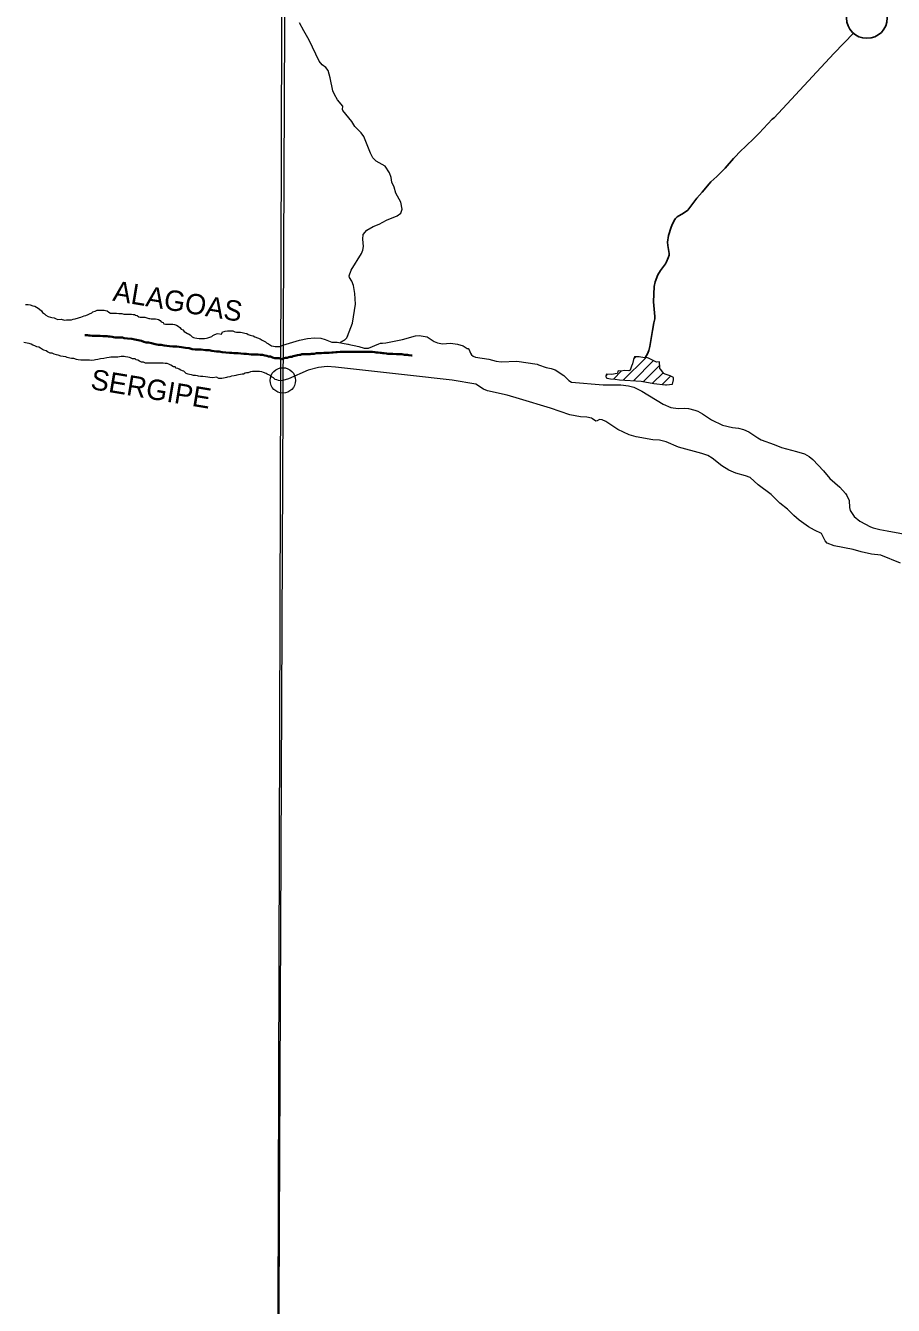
# Model space of a CAD drawing. Extents: x 553962 to 842807, y 8883888 to 9032388.
# Drawn here: x 595557 to 598967, y 8900756 to 8905786 of the extents above; entities that cross this region are included whole.
import ezdxf
from ezdxf.enums import TextEntityAlignment as Align

# ---------------------------------------------------------------- set-up
doc = ezdxf.new("R2010")
doc.units = 0
doc.header["$LTSCALE"] = 200
doc.header["$PDMODE"] = 32
doc.header["$PDSIZE"] = 100
doc.linetypes.add('LONG_DASH_SHORT_DASH', pattern=[9.9, 6, -1.2, 1.5, -1.2])
doc.layers.add('6', color=7, linetype='Continuous', lineweight=13)

msp = doc.modelspace()

# ---------------------------------------------------------------- linework, layer by layer
at = {"layer": '6'}
for p, q in [((597009.3, 8905170.6), (597009.5, 8905170.5)), ((597905.6, 8904392.3), (597995.3, 8904482)), ((597946.4, 8904475.5), (597954.7, 8904483.9)), ((597945.7, 8904390), (598025, 8904469.3)), ((597984.9, 8904386.8), (598049.1, 8904451)), ((597838.3, 8904409.9), (597844.2, 8904415.7)), ((597867.6, 8904396.8), (597899.4, 8904428.5)), ((598021.1, 8904380.5), (598062.5, 8904421.9)), ((598059, 8904376), (598091.6, 8904408.6))]:
    msp.add_line(p, q, dxfattribs=at)
for points in [[(596655.5, 8924715.8), (596593.3, 8909930.3), (596531.7, 8896026.7)], [(596838.8, 8905408.9), (596804, 8905452.2), (596802.6, 8905456.8), (596803.3, 8905469.9), (596782.8, 8905493.9), (596770.6, 8905515.5), (596764.7, 8905530.2), (596754.3, 8905581.4), (596745.9, 8905609.6), (596737.4, 8905621.2), (596722.8, 8905631.7), (596710.6, 8905646), (596672.1, 8905729.1), (596650.2, 8905765.8), (596633.6, 8905797.4)], [(596792.7, 8904540.1), (596811.4, 8904551.1), (596818.4, 8904557.4), (596822.7, 8904565.5), (596841.5, 8904615.9), (596853.2, 8904691.8), (596850.7, 8904732.7), (596845.1, 8904764.5), (596839.3, 8904781), (596829.4, 8904796.5), (596828.9, 8904802.2), (596837.1, 8904824.7), (596877.1, 8904890.7), (596882.8, 8904903.4), (596885.5, 8904918), (596882.5, 8904946.3), (596884.2, 8904964.5), (596897.9, 8904982), (596922.6, 8904996.6), (596946.5, 8905006.2), (596975.3, 8905021.5), (597017.5, 8905037.8), (597031.8, 8905049.4), (597037, 8905065), (597032.3, 8905091.9), (597011.4, 8905127.4), (597004.9, 8905150.7), (596996.7, 8905170.4), (596994.1, 8905188.6), (596987.3, 8905208), (596969.8, 8905234), (596935.4, 8905253.2), (596921.5, 8905266.1), (596912.2, 8905285.1), (596886, 8905350.5), (596875.4, 8905364.7), (596850.4, 8905390), (596838.8, 8905408.9)], [(595556.5, 8904690.4), (595567.5, 8904689.9), (595575, 8904688.3), (595585.5, 8904685.2), (595593, 8904682.7), (595599.9, 8904679.7), (595605.9, 8904675.6), (595612.4, 8904672.1), (595619.8, 8904665.5), (595623.3, 8904658), (595631.8, 8904653.4), (595637.2, 8904647.4), (595645.7, 8904643.3), (595654.7, 8904639.7), (595659.7, 8904638.2), (595669.6, 8904637.1), (595677.6, 8904633.6), (595684.1, 8904631.5)], [(595684.1, 8904631.5), (595696.6, 8904631.9), (595710.6, 8904628.3), (595718.1, 8904629.3), (595722.1, 8904629.3), (595726.6, 8904629.7), (595733.1, 8904629.7), (595737.1, 8904630.2), (595744.1, 8904632.1), (595751.7, 8904633.1), (595756.2, 8904634.6), (595760.7, 8904636), (595765.2, 8904637), (595769.2, 8904639), (595774.7, 8904640.4), (595781.2, 8904642.4), (595786.8, 8904645.4), (595793.3, 8904646.3), (595802.8, 8904650.3), (595807.8, 8904653.7), (595816.9, 8904657.2), (595821.4, 8904660.7), (595830.4, 8904663.6), (595839, 8904668.1), (595845, 8904668), (595850, 8904668), (595858, 8904667.9), (595866, 8904667.4), (595870.5, 8904665.8), (595877.5, 8904664.8), (595884.9, 8904659.7), (595891.4, 8904656.2), (595899.4, 8904656.1), (595903.4, 8904656.1), (595910.9, 8904656.1), (595914.9, 8904656), (595922.9, 8904655), (595927.4, 8904654.4), (595934.9, 8904653.9), (595943.4, 8904652.3), (595951.4, 8904652.3), (595956.4, 8904652.3), (595963.4, 8904652.2), (595973.4, 8904651.6), (595980.4, 8904651.1), (595984.9, 8904650.6), (595989.4, 8904647.5), (595995.3, 8904646), (596002.3, 8904641.9), (596006.8, 8904639.9), (596012.8, 8904639.9), (596025.8, 8904639.8), (596041.3, 8904635.2), (596045.8, 8904634.6), (596050.3, 8904633.6), (596056.3, 8904633.1), (596063.8, 8904633), (596067.8, 8904633), (596074.3, 8904632.4), (596079.3, 8904630.4), (596086.2, 8904626.9), (596090.2, 8904622.3), (596097.2, 8904619.3), (596100.7, 8904614.2), (596107.2, 8904613.2), (596113.7, 8904613.2), (596120.7, 8904613.1), (596124.7, 8904613.1), (596128.7, 8904613.1), (596136.2, 8904613), (596142.2, 8904611), (596149.6, 8904608.4), (596156.1, 8904604.4), (596163.6, 8904599.3), (596168, 8904593.3), (596174.5, 8904590.2), (596180.5, 8904583.7), (596186.9, 8904580.1), (596193.4, 8904576.1), (596197.9, 8904574.1), (596204.4, 8904570), (596211.3, 8904563.4), (596217.3, 8904560.4), (596222.8, 8904558.9), (596229.8, 8904557.3), (596238.8, 8904556.3), (596245.3, 8904556.2), (596249.3, 8904556.2), (596255.8, 8904556.1), (596260.3, 8904556.6), (596268.3, 8904557.6), (596272.8, 8904559), (596280.8, 8904561), (596288.9, 8904564.4), (596292.9, 8904567.9), (596298.4, 8904570.9), (596307, 8904574.3), (596312, 8904575.3), (596327, 8904573.2), (596331.5, 8904582.7), (596337.5, 8904584.1)], [(596337.5, 8904584.1), (596341.6, 8904585.6), (596350.1, 8904586.6), (596357.6, 8904586.5), (596364.6, 8904586), (596371.1, 8904585.9), (596379.5, 8904581.9), (596386.5, 8904581.3), (596393.5, 8904581.3), (596401.5, 8904580.7), (596408, 8904579.2), (596414, 8904578.1), (596419, 8904576.6), (596427, 8904575.5), (596432, 8904572.5), (596440, 8904569.4), (596444.5, 8904567.9), (596452, 8904566.9), (596457.4, 8904563.3), (596468.4, 8904558.2), (596478.9, 8904554.7), (596487.3, 8904550.1), (596492.3, 8904546.6), (596500.3, 8904543), (596504.3, 8904539), (596511.7, 8904535.4), (596519.2, 8904529.4), (596523.7, 8904527.8), (596531.7, 8904525.8), (596538.2, 8904524.7), (596545.2, 8904524.7), (596549.2, 8904524.7), (596554.2, 8904525.1), (596558.2, 8904525.1), (596568.1, 8904529.4), (596633, 8904549.7), (596665.5, 8904556.5), (596692.3, 8904558.4), (596717.2, 8904557), (596733.8, 8904552.4)], [(596113, 8904457.9), (596106, 8904458.5), (596097.5, 8904459.1), (596092.5, 8904459.1), (596084.5, 8904459.1), (596079.5, 8904459.2), (596067.5, 8904459.2), (596057, 8904459.3), (596050, 8904459.4), (596042, 8904459.4), (596036.5, 8904459.5), (596028, 8904459.5), (596020, 8904462.6), (596012, 8904463.6), (596005, 8904467.7), (595998.5, 8904470.7), (595991.5, 8904472.8), (595987.1, 8904475.8), (595977.6, 8904476.9), (595969.6, 8904479.9), (595965.1, 8904481.5), (595958.6, 8904482.5), (595950.1, 8904484.1), (595945.1, 8904485.1), (595936.6, 8904485.2), (595932.1, 8904485.2), (595920.1, 8904482.3), (595908.6, 8904483.3), (595897.6, 8904483.4), (595892.1, 8904482.9), (595885.1, 8904482), (595877, 8904480.5), (595865, 8904477.1), (595851, 8904476.2), (595840.5, 8904473.3), (595832.5, 8904471.8), (595827, 8904470.9), (595816.4, 8904470.4), (595808.4, 8904470.5), (595798.4, 8904470.5), (595789.4, 8904470.6), (595783.9, 8904470.6), (595773.9, 8904470.7), (595763.9, 8904472.3), (595756.9, 8904473.8), (595747, 8904477.4), (595737, 8904478), (595730.5, 8904479.5), (595721, 8904481.1), (595715.5, 8904484.6), (595704.5, 8904485.7), (595695, 8904487.2), (595684.5, 8904490.3), (595678, 8904491.9), (595669.1, 8904494.9), (595661.1, 8904498), (595653.6, 8904499), (595649.1, 8904500.6), (595642.6, 8904503.6), (595637.6, 8904507.2), (595628.7, 8904510.2), (595623.7, 8904513.3), (595615.2, 8904518.3), (595609.7, 8904521.9), (595601.8, 8904522.9), (595593.3, 8904527), (595585.8, 8904529.5), (595579.3, 8904533.6), (595571.3, 8904536.1), (595563.8, 8904537.7), (595557.3, 8904539.7), (595550.4, 8904540.8)], [(596733.8, 8904552.4), (596760.4, 8904542.1), (596781.9, 8904541.7), (596822.9, 8904534.3)], [(596822.7, 8904565.5), (596818.4, 8904557.4), (596811.4, 8904551.1), (596792.7, 8904540.1)], [(596823.3, 8904534.6), (596822.9, 8904534.3), (596866.1, 8904524.6), (596887.5, 8904518.1), (596904.4, 8904518.5), (596944.7, 8904535.2), (596952.2, 8904537.4), (596959.2, 8904537.7), (596972.2, 8904538.7), (597038.5, 8904552.3), (597088.9, 8904566.9), (597103.5, 8904567.8), (597135.1, 8904562.2), (597163.3, 8904544.4), (597175.5, 8904538.6), (597195.2, 8904535.8), (597227.3, 8904537.4), (597253.9, 8904534.1), (597277.1, 8904527.3), (597291.9, 8904517.4), (597296.9, 8904516.7), (597300.6, 8904511.3), (597305.1, 8904499.1), (597310, 8904491.8), (597315.9, 8904486.6), (597325.4, 8904483.2), (597377.2, 8904474.8), (597406.8, 8904466.6), (597425.4, 8904464.6), (597488, 8904467), (597567.9, 8904454.9)], [(596137.9, 8904445.3), (596128.4, 8904450.8), (596120.5, 8904454.9), (596113, 8904457.9)], [(596412.8, 8904415.9), (596408.8, 8904415.9), (596401.3, 8904414.5), (596394.3, 8904413), (596387.2, 8904411.6), (596383.2, 8904410.6), (596376.2, 8904409.6), (596366.7, 8904408.2), (596360.2, 8904405.2), (596351.2, 8904404.3), (596347.2, 8904402.8), (596341.2, 8904401.9), (596335.1, 8904399.9), (596328.6, 8904398.9), (596324.1, 8904398.5), (596317.1, 8904398.5), (596307.2, 8904403.6), (596293.1, 8904401.2), (596281.1, 8904402.3), (596273.1, 8904403.8), (596264.6, 8904405.4), (596253.7, 8904406.4), (596244.7, 8904407.5), (596236.7, 8904408.1), (596232.2, 8904409.1), (596224.2, 8904410.2), (596216.7, 8904411.2), (596208.7, 8904412.8), (596201.2, 8904414.3), (596196.2, 8904415.8), (596188.7, 8904418.9), (596184.2, 8904422.9), (596179.3, 8904428), (596173.3, 8904429), (596167.8, 8904432.1), (596160.3, 8904435.1), (596155.8, 8904438.6), (596148.8, 8904439.7), (596144.9, 8904444.7), (596137.9, 8904445.3)], [(597784.5, 8904240.9), (597780.8, 8904243.5), (597763, 8904246.9), (597737.7, 8904248), (597696.4, 8904255.7), (597619.9, 8904282.1), (597498.2, 8904319.6), (597450, 8904332.9), (597372.6, 8904350.3), (597356, 8904357.7), (597326.5, 8904376.3), (597232.9, 8904391.8), (597058.1, 8904411.6), (596775.1, 8904444.1), (596742.4, 8904446), (596707.5, 8904442.8), (596667.4, 8904431.6), (596590.1, 8904397.6), (596568.1, 8904391.5), (596558.7, 8904389.9), (596551.2, 8904391.5), (596544.2, 8904394), (596537.7, 8904395.6), (596530.7, 8904401.1), (596526.2, 8904404.6), (596520.3, 8904409.2), (596515.8, 8904412.2), (596506.8, 8904415.8), (596502.3, 8904419.3), (596492.4, 8904422.4), (596485.4, 8904425.4), (596475.9, 8904426), (596467.4, 8904426.1), (596458.4, 8904426.1), (596449.4, 8904426.2), (596440.4, 8904425.2), (596431.8, 8904421.3), (596424.8, 8904421.3), (596420.3, 8904419.9), (596412.8, 8904415.9)], [(597567.9, 8904454.9), (597572.2, 8904452.6), (597602.6, 8904441.6), (597622.9, 8904438.2), (597638, 8904432.9), (597672.2, 8904410.2), (597691.4, 8904390.6), (597701.7, 8904384.3), (597826.9, 8904374.3), (597896.6, 8904373.8), (597926.2, 8904370), (597946.7, 8904364.9), (597978.4, 8904349.8), (598062.8, 8904298.6), (598092.1, 8904285.4), (598121.7, 8904280.6), (598145.7, 8904281.8), (598162.6, 8904280.9), (598187.1, 8904274.8), (598198.3, 8904270.4), (598217.2, 8904259.9), (598252.8, 8904236.5), (598295.7, 8904216.1), (598334.6, 8904205.9), (598358.9, 8904203.3), (598378.5, 8904198.1), (598398.6, 8904189.3), (598434, 8904165.6), (598448.2, 8904158.3), (598499, 8904139.1)], [(598521.6, 8903909.3), (598520.2, 8903910.4), (598487.1, 8903943.5), (598436.5, 8903981.5), (598405, 8904009.5), (598386.5, 8904016.8), (598347.6, 8904027.2), (598321.2, 8904038.2), (598293.7, 8904056), (598254.9, 8904085.9), (598238.1, 8904096), (598214.8, 8904104.4), (598122.2, 8904129.2), (598073.8, 8904150.4), (598048.8, 8904157.2), (598021.9, 8904158.5), (597956.3, 8904169.2), (597929.3, 8904177.5), (597883.8, 8904198.6), (597837.6, 8904229.6), (597822.4, 8904236.9), (597812.2, 8904237.9), (597802.9, 8904232.5), (597797.6, 8904231.9), (597784.5, 8904240.9)], [(598499, 8904139.1), (598528.1, 8904128.1), (598586.2, 8904112.7), (598617.8, 8904102.3), (598636.2, 8904092), (598650.8, 8904080.9), (598692.5, 8904035.5), (598717.5, 8904005.4), (598756.2, 8903971.6), (598778.9, 8903947.3), (598784.6, 8903939.1), (598793.2, 8903920.1), (598794.2, 8903891.9), (598797, 8903880), (598813.4, 8903856.4), (598835.4, 8903837.9), (598877.2, 8903816), (598887.5, 8903812.1), (598913.4, 8903805.9), (598943.2, 8903800.5)], [(598995.4, 8903672.6), (598917.4, 8903704.8), (598881.7, 8903708.3), (598841, 8903717.8), (598809.8, 8903726.9), (598734.4, 8903741.9), (598707.6, 8903751.7), (598698.8, 8903760.7), (598685.1, 8903789.6), (598657.6, 8903802.3), (598633.9, 8903815.4), (598597.4, 8903841.9), (598575.4, 8903860.3), (598551.4, 8903884.8), (598521.6, 8903909.3)], [(598943.2, 8903800.5), (599042.3, 8903782.5), (599090.9, 8903769.9)]]:
    msp.add_lwpolyline(points, dxfattribs=at)
for points in [[(596575.8, 8909932.4), (585614.8, 8909969.8), (585583.8, 8898914.4), (596544.8, 8898874.9)], [(598076.1, 8904374.3), (598098.6, 8904377.3), (598102.8, 8904393.2), (598103.1, 8904402.4), (598089.5, 8904409.8), (598071, 8904415.8), (598065, 8904418.6), (598052.1, 8904435.2), (598049.2, 8904436.8), (598050, 8904442.7), (598047.6, 8904465), (598036.8, 8904463.8), (598004.4, 8904478.8), (597993.7, 8904482.5), (597989.2, 8904480.8), (597968.7, 8904483.6), (597949.6, 8904484), (597945.8, 8904474), (597941.6, 8904457.1), (597937.6, 8904447), (597933.3, 8904431.5), (597927.5, 8904429.7), (597912, 8904430), (597894.4, 8904427.9), (597885.2, 8904428.9), (597883.8, 8904426.4), (597882.9, 8904420.8), (597881.3, 8904418.1), (597859.9, 8904414.8), (597840.3, 8904416), (597837.6, 8904407.7), (597838.4, 8904401.7), (597841.9, 8904400), (597856, 8904397.5), (597873.8, 8904396.3), (597891.4, 8904393.1), (597976.5, 8904388.3), (598025.4, 8904379.8), (598072.1, 8904374.5)]]:
    msp.add_lwpolyline(points, close=True, dxfattribs=at)
at = {"layer": '6', "lineweight": 25}
for points in [[(598811.5, 8905757.4), (598733.5, 8905676.3), (598498.6, 8905424.2), (598490.9, 8905418), (598439.8, 8905363.3), (598425.4, 8905349.3)], [(598425.4, 8905349.3), (598382.1, 8905307.4), (598370, 8905296.7), (598339.1, 8905264), (598305.9, 8905226), (598273.9, 8905193.3), (598249.7, 8905171.9), (598243, 8905164.1)], [(598243, 8905164.1), (598215.7, 8905131.8), (598194.5, 8905108.4), (598159.2, 8905060.4), (598142.4, 8905049.3), (598117.3, 8905035), (598111.1, 8905027.6), (598105.9, 8905019.5), (598097.1, 8905000.6)], [(598097.1, 8905000.6), (598094.2, 8904994.3), (598084, 8904960.9), (598079.1, 8904934.7), (598081, 8904921.7)], [(598081, 8904921.7), (598085.6, 8904889.7), (598085.6, 8904884.2), (598082.7, 8904873.1), (598076, 8904857.5), (598071.3, 8904849.5), (598052.2, 8904824.1), (598041.5, 8904805.9), (598031.7, 8904779.5), (598027.3, 8904760), (598024.5, 8904700), (598029.9, 8904642.3), (598029.5, 8904633.9), (598026.3, 8904618.1), (598021.2, 8904587.6)], [(598021.2, 8904587.6), (598010.6, 8904524.8), (598006.1, 8904509.6), (598000.4, 8904495.6), (597993.4, 8904482.7)]]:
    msp.add_lwpolyline(points, dxfattribs=at)
at = {"layer": '6', "linetype": 'LONG_DASH_SHORT_DASH', "lineweight": 35}
for points in [[(596403.1, 8904497.6), (596393.1, 8904498.1), (596385.2, 8904498.7), (596380.2, 8904498.7), (596375.2, 8904499.2), (596367.2, 8904499.3), (596358.7, 8904499.8), (596344.2, 8904500.9), (596330.2, 8904502), (596318.2, 8904504.5), (596307.2, 8904505.1), (596298.2, 8904506.1), (596288.7, 8904507.2), (596278.2, 8904509.8), (596264.2, 8904510.3), (596247.2, 8904512.9), (596234.7, 8904513), (596223.2, 8904513.5), (596212.2, 8904514.6), (596200.3, 8904518.2), (596185.3, 8904519.2), (596169.8, 8904521.8), (596151.3, 8904524.9), (596136.3, 8904525), (596122.8, 8904526.1), (596111.8, 8904527.1), (596101.3, 8904528.2), (596090.4, 8904531.3), (596079.4, 8904531.8), (596065.9, 8904534.4), (596051.9, 8904538), (596040.4, 8904540.5), (596030.9, 8904541.1), (596021.4, 8904543.6), (596012, 8904546.7), (596000, 8904549.8), (595987, 8904552.8), (595974.5, 8904555.4), (595957.5, 8904556), (595944.5, 8904557.1), (595937.6, 8904559.6), (595929.5, 8904559.6), (595924, 8904559.7), (595915.6, 8904560.2), (595909.6, 8904560.7), (595903.1, 8904561.8), (595897.1, 8904562.3), (595889.1, 8904563.9), (595883.1, 8904564.4), (595877.1, 8904564.9), (595870.1, 8904566), (595860.6, 8904566), (595850.1, 8904566.6), (595840.6, 8904567.1), (595830.1, 8904567.2), (595819.1, 8904567.2), (595811.1, 8904567.8), (595805.6, 8904567.8), (595800.1, 8904568.8), (595791.6, 8904569.4), (595790.2, 8904569.7)], [(596573, 8904478.7), (596564, 8904475.2), (596553, 8904478.3), (596546, 8904478.8), (596537, 8904479.3), (596527, 8904481.9), (596519.6, 8904484.9), (596512.1, 8904486), (596504.6, 8904488.5), (596497.1, 8904489.6), (596487.6, 8904492.1), (596479.1, 8904492.2), (596471.6, 8904492.7), (596456.6, 8904493.3), (596443.6, 8904493.9), (596434.1, 8904494.9), (596425.1, 8904495.5), (596414.6, 8904496.5), (596403.1, 8904497.6)], [(597057.4, 8904492), (597045.7, 8904492.5), (597036, 8904494), (597030.4, 8904494), (597021.8, 8904494.5), (597014.2, 8904494.5), (597000.4, 8904495.6), (596993.3, 8904496.1), (596981.1, 8904496.6), (596975, 8904497.6), (596965.8, 8904498.1), (596961.2, 8904498.1), (596954.1, 8904499.7), (596950, 8904500.2), (596942.9, 8904500.7), (596935.3, 8904501.7), (596929.7, 8904502.7), (596920, 8904503.7), (596907.3, 8904503.7), (596895.6, 8904503.7), (596890, 8904503.7), (596880.3, 8904503.7), (596874.2, 8904503.7), (596857.9, 8904503.7), (596850.8, 8904503.7), (596839.1, 8904503.7), (596833, 8904503.7), (596821.8, 8904503.7), (596815.7, 8904503.7), (596801.4, 8904503.7), (596793.8, 8904503.7), (596782.1, 8904502.7), (596776, 8904502.2), (596765.8, 8904501.7), (596760.7, 8904500.7), (596750.6, 8904499.6), (596741.9, 8904499.6), (596737.3, 8904499.6), (596728.7, 8904499.6), (596720.5, 8904498.6), (596710.8, 8904498.6), (596699.7, 8904498.1), (596691, 8904496.6), (596686.4, 8904496.1), (596679.3, 8904495.6), (596675.2, 8904494.5), (596665.6, 8904494), (596659.5, 8904494), (596654.4, 8904494), (596648.8, 8904494), (596642.7, 8904494), (596637.1, 8904492.5), (596633, 8904492.5), (596625.9, 8904490.4), (596620.3, 8904489.4), (596614.7, 8904487.9), (596608.6, 8904486.3), (596603.5, 8904484.8), (596597.4, 8904483.8), (596591.3, 8904482.3), (596585.2, 8904480.7), (596579.1, 8904479.7), (596573, 8904478.7), (596573, 8904478.7), (596573, 8904478.7)], [(597076.6, 8904488.8), (597073.7, 8904489.4), (597063, 8904490.4), (597057.4, 8904492)]]:
    msp.add_lwpolyline(points, dxfattribs=at)
at = {"layer": '6', "lineweight": 25}
msp.add_circle((598863.1, 8905816.4), 80.3, dxfattribs=at)
at = {"layer": '6'}
msp.add_point((596568.1, 8904391.5), dxfattribs=at)

# ---------------------------------------------------------------- texts
for s, p in [('ALAGOAS', (596148.9, 8904663.4)), ('SERGIPE', (596043.6, 8904319))]:
    msp.add_text(s, height=80, rotation=350.533, dxfattribs=at).set_placement(p, align=Align.CENTER)

doc.saveas('drawing.dxf')
